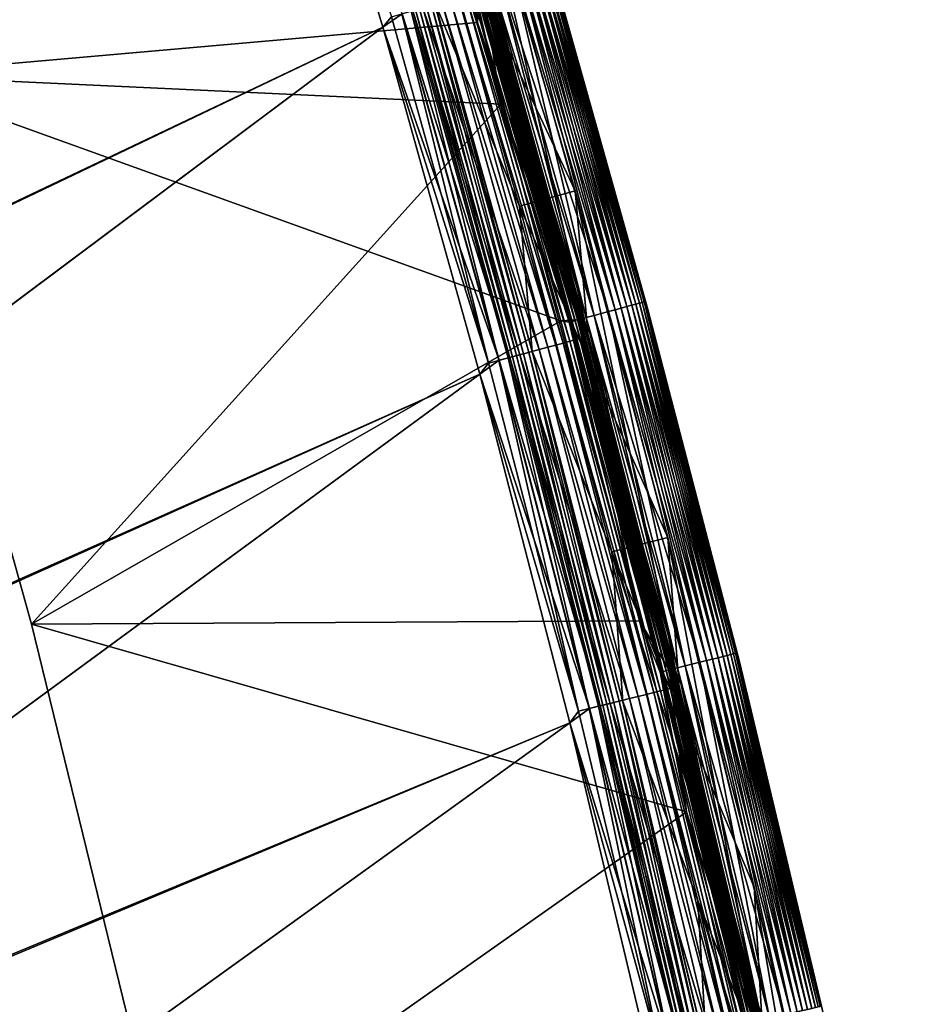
# Model space of a CAD drawing. Header units: metres. Extents: x -1 to 1402, y -1402 to 1.
# Tile 427 of 436: x 1336 to 1382, y -216 to -165. Entities that reach past the tile are written whole.
import ezdxf

# ---------------------------------------------------------------- set-up
doc = ezdxf.new("R2010")
doc.units = ezdxf.units.M

msp = doc.modelspace()

# ---------------------------------------------------------------- linework, layer by layer
at = {"layer": 'None'}
for points in [[(1328.528076, -168.120773, -83.5), (1319.733154, -139.996628, -83.5), (1354.261841, -147.848831, -83.5)], [(1328.528076, -168.120773, -80), (1354.932617, -150.02684, -80), (1319.733154, -139.996628, -80)], [(1328.528076, -168.120773, -620), (1319.733154, -139.996628, -620), (1354.261475, -147.847412, -620)], [(1328.528076, -168.120773, -616.5), (1354.932617, -150.02684, -616.5), (1319.733154, -139.996628, -616.5)], [(1360.711426, -169.609253, -620), (1328.528076, -168.120773, -620), (1354.261475, -147.847412, -620)], [(1328.528076, -168.120773, -83.5), (1354.261841, -147.848831, -83.5), (1360.711914, -169.610764, -83.5)], [(1360.711426, -169.609253, -620), (1354.261475, -147.847412, -620), (1359.654541, -162.750687, -619.913269)], [(1360.711914, -169.610764, -83.5), (1354.261841, -147.848831, -83.5), (1359.180786, -162.888702, -83.576118)], [(1328.528076, -168.120773, -80), (1359.503906, -165.388199, -80), (1354.932617, -150.02684, -80)], [(1328.528076, -168.120773, -616.5), (1359.503906, -165.388199, -616.5), (1354.932617, -150.02684, -616.5)], [(1359.654541, -162.750687, -80.086723), (1354.932617, -150.02684, -80), (1359.503906, -165.388199, -80)], [(1354.932617, -150.02684, -616.5), (1359.503906, -165.388199, -616.5), (1359.180786, -162.888702, -616.423889)], [(1367.701538, -179.954025, -82.378365), (1362.623413, -161.885666, -82.378365), (1362.405273, -161.949219, -81.999626)], [(1367.4823, -180.013351, -618.000366), (1362.405273, -161.949219, -618.000366), (1362.623413, -161.885666, -617.621643)], [(1367.884033, -179.904678, -82.777924), (1362.804932, -161.832794, -82.777924), (1362.623413, -161.885666, -82.378365)], [(1362.623413, -161.885666, -617.621643), (1362.804932, -161.832794, -617.222046), (1367.701538, -179.954025, -617.621643)], [(1367.884033, -179.904678, -82.777924), (1362.623413, -161.885666, -82.378365), (1367.701538, -179.954025, -82.378365)], [(1367.701538, -179.954025, -617.621643), (1367.4823, -180.013351, -618.000366), (1362.623413, -161.885666, -617.621643)], [(1368.027466, -179.865875, -83.194672), (1362.947632, -161.791229, -83.194672), (1362.804932, -161.832794, -82.777924)], [(1362.804932, -161.832794, -617.222046), (1362.947632, -161.791229, -616.805359), (1367.884033, -179.904678, -617.222046)], [(1368.027466, -179.865875, -83.194672), (1362.804932, -161.832794, -82.777924), (1367.884033, -179.904678, -82.777924)], [(1362.804932, -161.832794, -617.222046), (1367.884033, -179.904678, -617.222046), (1367.701538, -179.954025, -617.621643)], [(1368.130981, -179.837891, -83.623909), (1363.050537, -161.761246, -83.623909), (1362.947632, -161.791229, -83.194672)], [(1368.027466, -179.865875, -616.805359), (1362.947632, -161.791229, -616.805359), (1363.050537, -161.761246, -616.376099)], [(1368.130981, -179.837891, -83.623909), (1362.947632, -161.791229, -83.194672), (1368.027466, -179.865875, -83.194672)], [(1362.947632, -161.791229, -616.805359), (1368.027466, -179.865875, -616.805359), (1367.884033, -179.904678, -617.222046)], [(1368.193604, -179.820953, -84.060677), (1363.112793, -161.743088, -84.060677), (1363.050537, -161.761246, -83.623909)], [(1363.050537, -161.761246, -616.376099), (1363.112793, -161.743088, -615.939331), (1368.130981, -179.837891, -616.376099)], [(1368.193604, -179.820953, -84.060677), (1363.050537, -161.761246, -83.623909), (1368.130981, -179.837891, -83.623909)], [(1368.130981, -179.837891, -616.376099), (1368.027466, -179.865875, -616.805359), (1363.050537, -161.761246, -616.376099)], [(1363.238281, -162.107193, -84.5), (1363.112793, -161.743088, -84.060677), (1368.193604, -179.820953, -84.060677)], [(1363.112793, -161.743088, -615.939331), (1368.193604, -179.820953, -615.939331), (1368.130981, -179.837891, -616.376099)], [(1363.112793, -161.743088, -615.939331), (1363.238281, -162.107193, -615.5), (1368.193604, -179.820953, -615.939331)], [(1366.284424, -180.337296, -80.758751), (1361.213989, -162.296326, -80.758751), (1360.466797, -162.514038, -80.342545)], [(1365.533081, -180.540497, -619.657471), (1360.466797, -162.514038, -619.657471), (1361.213989, -162.296326, -619.241272)], [(1366.626709, -180.244736, -81.021721), (1361.554443, -162.197144, -81.021721), (1361.213989, -162.296326, -80.758751)], [(1361.213989, -162.296326, -619.241272), (1361.554443, -162.197144, -618.978271), (1366.284424, -180.337296, -619.241272)], [(1366.626709, -180.244736, -81.021721), (1361.213989, -162.296326, -80.758751), (1366.284424, -180.337296, -80.758751)], [(1365.533081, -180.540497, -619.657471), (1361.213989, -162.296326, -619.241272), (1366.284424, -180.337296, -619.241272)], [(1366.942383, -180.159348, -81.318016), (1361.868408, -162.105667, -81.318016), (1361.554443, -162.197144, -81.021721)], [(1361.554443, -162.197144, -618.978271), (1361.868408, -162.105667, -618.682007), (1366.626709, -180.244736, -618.978271)], [(1366.942383, -180.159348, -81.318016), (1361.554443, -162.197144, -81.021721), (1366.626709, -180.244736, -81.021721)], [(1361.554443, -162.197144, -618.978271), (1366.626709, -180.244736, -618.978271), (1366.284424, -180.337296, -619.241272)], [(1367.228394, -180.082001, -81.645058), (1362.152832, -162.022781, -81.645058), (1361.868408, -162.105667, -81.318016)], [(1361.868408, -162.105667, -618.682007), (1362.152832, -162.022781, -618.354919), (1366.942383, -180.159348, -618.682007)], [(1367.228394, -180.082001, -81.645058), (1361.868408, -162.105667, -81.318016), (1366.942383, -180.159348, -81.318016)], [(1361.868408, -162.105667, -618.682007), (1366.942383, -180.159348, -618.682007), (1366.626709, -180.244736, -618.978271)], [(1367.4823, -180.013351, -81.999626), (1362.405273, -161.949219, -81.999626), (1362.152832, -162.022781, -81.645058)], [(1362.152832, -162.022781, -618.354919), (1362.405273, -161.949219, -618.000366), (1367.228394, -180.082001, -618.354919)], [(1367.4823, -180.013351, -81.999626), (1362.152832, -162.022781, -81.645058), (1367.228394, -180.082001, -81.645058)], [(1362.152832, -162.022781, -618.354919), (1367.228394, -180.082001, -618.354919), (1366.942383, -180.159348, -618.682007)], [(1367.701538, -179.954025, -82.378365), (1362.405273, -161.949219, -81.999626), (1367.4823, -180.013351, -81.999626)], [(1362.405273, -161.949219, -618.000366), (1367.4823, -180.013351, -618.000366), (1367.228394, -180.082001, -618.354919)], [(1368.321167, -180.233231, -84.5), (1363.238281, -162.107193, -84.5), (1368.193604, -179.820953, -84.060677)], [(1368.321167, -180.233231, -615.5), (1363.238281, -162.107193, -615.5), (1368.321167, -180.233231, -84.5)], [(1368.321167, -180.233231, -84.5), (1363.238281, -162.107193, -615.5), (1363.238281, -162.107193, -84.5)], [(1363.238281, -162.107193, -615.5), (1368.321167, -180.233231, -615.5), (1368.193604, -179.820953, -615.939331)], [(1364.240112, -180.890167, -83.576118), (1359.180786, -162.888702, -83.576118), (1359.346924, -162.840332, -83.66861)], [(1359.346924, -162.840332, -616.33136), (1359.180786, -162.888702, -616.423889), (1364.407104, -180.845016, -616.33136)], [(1364.240112, -180.890167, -83.576118), (1360.711914, -169.610764, -83.5), (1359.180786, -162.888702, -83.576118)], [(1359.180786, -162.888702, -616.423889), (1364.240112, -180.890167, -616.423889), (1364.407104, -180.845016, -616.33136)], [(1359.180786, -162.888702, -616.423889), (1359.503906, -165.388199, -616.5), (1364.240112, -180.890167, -616.423889)], [(1359.49231, -162.797958, -83.792892), (1364.407104, -180.845016, -83.66861), (1359.346924, -162.840332, -83.66861)], [(1364.553345, -180.805466, -616.207092), (1359.49231, -162.797958, -616.207092), (1359.346924, -162.840332, -616.33136)], [(1359.346924, -162.840332, -83.66861), (1364.407104, -180.845016, -83.66861), (1364.240112, -180.890167, -83.576118)], [(1364.407104, -180.845016, -616.33136), (1364.553345, -180.805466, -616.207092), (1359.346924, -162.840332, -616.33136)], [(1359.611572, -162.763199, -83.944359), (1364.553345, -180.805466, -83.792892), (1359.49231, -162.797958, -83.792892)], [(1364.67334, -180.773026, -616.055664), (1359.611572, -162.763199, -616.055664), (1359.49231, -162.797958, -616.207092)], [(1359.49231, -162.797958, -83.792892), (1364.553345, -180.805466, -83.792892), (1364.407104, -180.845016, -83.66861)], [(1364.553345, -180.805466, -616.207092), (1364.67334, -180.773026, -616.055664), (1359.49231, -162.797958, -616.207092)], [(1364.716431, -180.761353, -80.086723), (1359.654541, -162.750687, -80.086723), (1359.503906, -165.388199, -80)], [(1359.611572, -162.763199, -83.944359), (1359.700439, -162.73732, -84.117317), (1364.67334, -180.773026, -83.944359)], [(1359.700439, -162.73732, -615.88269), (1359.611572, -162.763199, -616.055664), (1364.762573, -180.748886, -615.88269)], [(1359.611572, -162.763199, -83.944359), (1364.67334, -180.773026, -83.944359), (1364.553345, -180.805466, -83.792892)], [(1359.611572, -162.763199, -616.055664), (1364.67334, -180.773026, -616.055664), (1364.762573, -180.748886, -615.88269)], [(1365.130737, -180.649292, -80.193909), (1360.06665, -162.630615, -80.193909), (1359.654541, -162.750687, -80.086723)], [(1360.06665, -162.630615, -619.806091), (1364.716431, -180.761353, -619.913269), (1359.654541, -162.750687, -619.913269)], [(1365.130737, -180.649292, -80.193909), (1359.654541, -162.750687, -80.086723), (1364.716431, -180.761353, -80.086723)], [(1364.716431, -180.761353, -619.913269), (1360.711426, -169.609253, -620), (1359.654541, -162.750687, -619.913269)], [(1359.700439, -162.73732, -84.117317), (1359.755005, -162.72142, -84.305313), (1364.762573, -180.748886, -84.117317)], [(1364.817505, -180.734039, -615.694702), (1359.755005, -162.72142, -615.694702), (1359.700439, -162.73732, -615.88269)], [(1359.700439, -162.73732, -84.117317), (1364.762573, -180.748886, -84.117317), (1364.67334, -180.773026, -83.944359)], [(1364.762573, -180.748886, -615.88269), (1364.817505, -180.734039, -615.694702), (1359.700439, -162.73732, -615.88269)], [(1359.755005, -162.72142, -84.305313), (1359.877563, -163.0849, -84.5), (1364.817505, -180.734039, -84.305313)], [(1359.755005, -162.72142, -84.305313), (1364.817505, -180.734039, -84.305313), (1364.762573, -180.748886, -84.117317)], [(1364.817505, -180.734039, -615.694702), (1359.877563, -163.0849, -615.5), (1359.755005, -162.72142, -615.694702)], [(1365.533081, -180.540497, -80.342545), (1360.466797, -162.514038, -80.342545), (1360.06665, -162.630615, -80.193909)], [(1360.466797, -162.514038, -619.657471), (1365.130737, -180.649292, -619.806091), (1360.06665, -162.630615, -619.806091)], [(1365.533081, -180.540497, -80.342545), (1360.06665, -162.630615, -80.193909), (1365.130737, -180.649292, -80.193909)], [(1360.06665, -162.630615, -619.806091), (1365.130737, -180.649292, -619.806091), (1364.716431, -180.761353, -619.913269)], [(1366.284424, -180.337296, -80.758751), (1360.466797, -162.514038, -80.342545), (1365.533081, -180.540497, -80.342545)], [(1365.130737, -180.649292, -619.806091), (1360.466797, -162.514038, -619.657471), (1365.533081, -180.540497, -619.657471)], [(1359.877563, -163.0849, -84.5), (1364.942139, -181.145477, -84.5), (1364.817505, -180.734039, -84.305313)], [(1364.942139, -181.145477, -84.5), (1359.877563, -163.0849, -84.5), (1364.942139, -181.145477, -615.5)], [(1364.942139, -181.145477, -615.5), (1359.877563, -163.0849, -84.5), (1359.877563, -163.0849, -615.5)], [(1364.942139, -181.145477, -615.5), (1359.877563, -163.0849, -615.5), (1364.817505, -180.734039, -615.694702)], [(1363.819214, -180.82338, -80), (1359.503906, -165.388199, -80), (1328.528076, -168.120773, -80)], [(1363.819214, -180.82338, -616.5), (1359.503906, -165.388199, -616.5), (1328.528076, -168.120773, -616.5)], [(1359.503906, -165.388199, -80), (1363.819214, -180.82338, -80), (1364.716431, -180.761353, -80.086723)], [(1359.503906, -165.388199, -616.5), (1363.819214, -180.82338, -616.5), (1364.240112, -180.890167, -616.423889)], [(1336.431641, -196.508362, -83.5), (1328.528076, -168.120773, -83.5), (1360.711914, -169.610764, -83.5)], [(1336.431641, -196.508362, -80), (1363.819214, -180.82338, -80), (1328.528076, -168.120773, -80)], [(1336.431641, -196.508362, -620), (1328.528076, -168.120773, -620), (1360.711426, -169.609253, -620)], [(1336.431641, -196.508362, -616.5), (1363.819214, -180.82338, -616.5), (1328.528076, -168.120773, -616.5)], [(1328.528076, -168.120773, -83.5), (1336.431641, -196.508362, -83.5), (1328.528076, -168.120773, -80)], [(1336.431641, -196.508362, -83.5), (1336.431641, -196.508362, -80), (1328.528076, -168.120773, -80)], [(1328.528076, -168.120773, -620), (1336.431641, -196.508362, -620), (1328.528076, -168.120773, -616.5)], [(1336.431641, -196.508362, -620), (1336.431641, -196.508362, -616.5), (1328.528076, -168.120773, -616.5)], [(1367.877563, -196.32814, -620), (1336.431641, -196.508362, -620), (1360.711426, -169.609253, -620)], [(1336.431641, -196.508362, -83.5), (1360.711914, -169.610764, -83.5), (1367.877563, -196.32814, -83.5)], [(1367.877563, -196.32814, -620), (1360.711426, -169.609253, -620), (1364.716431, -180.761353, -619.913269)], [(1367.877563, -196.32814, -83.5), (1360.711914, -169.610764, -83.5), (1364.240112, -180.890167, -83.576118)], [(1371.664795, -198.306885, -81.318016), (1366.942383, -180.159348, -81.318016), (1366.626709, -180.244736, -81.021721)], [(1366.626709, -180.244736, -618.978271), (1366.942383, -180.159348, -618.682007), (1371.347412, -198.386124, -618.978271)], [(1371.952271, -198.235077, -81.645058), (1367.228394, -180.082001, -81.645058), (1366.942383, -180.159348, -81.318016)], [(1366.942383, -180.159348, -618.682007), (1367.228394, -180.082001, -618.354919), (1371.664795, -198.306885, -618.682007)], [(1371.952271, -198.235077, -81.645058), (1366.942383, -180.159348, -81.318016), (1371.664795, -198.306885, -81.318016)], [(1366.942383, -180.159348, -618.682007), (1371.664795, -198.306885, -618.682007), (1371.347412, -198.386124, -618.978271)], [(1372.207397, -198.171356, -81.999626), (1367.4823, -180.013351, -81.999626), (1367.228394, -180.082001, -81.645058)], [(1367.228394, -180.082001, -618.354919), (1367.4823, -180.013351, -618.000366), (1371.952271, -198.235077, -618.354919)], [(1372.207397, -198.171356, -81.999626), (1367.228394, -180.082001, -81.645058), (1371.952271, -198.235077, -81.645058)], [(1367.228394, -180.082001, -618.354919), (1371.952271, -198.235077, -618.354919), (1371.664795, -198.306885, -618.682007)], [(1372.427856, -198.116302, -82.378365), (1367.701538, -179.954025, -82.378365), (1367.4823, -180.013351, -81.999626)], [(1372.207397, -198.171356, -618.000366), (1367.4823, -180.013351, -618.000366), (1367.701538, -179.954025, -617.621643)], [(1372.427856, -198.116302, -82.378365), (1367.4823, -180.013351, -81.999626), (1372.207397, -198.171356, -81.999626)], [(1367.4823, -180.013351, -618.000366), (1372.207397, -198.171356, -618.000366), (1371.952271, -198.235077, -618.354919)], [(1372.611206, -198.070511, -82.777924), (1367.884033, -179.904678, -82.777924), (1367.701538, -179.954025, -82.378365)], [(1367.701538, -179.954025, -617.621643), (1367.884033, -179.904678, -617.222046), (1372.427856, -198.116302, -617.621643)], [(1372.611206, -198.070511, -82.777924), (1367.701538, -179.954025, -82.378365), (1372.427856, -198.116302, -82.378365)], [(1372.427856, -198.116302, -617.621643), (1372.207397, -198.171356, -618.000366), (1367.701538, -179.954025, -617.621643)], [(1372.755371, -198.034485, -83.194672), (1368.027466, -179.865875, -83.194672), (1367.884033, -179.904678, -82.777924)], [(1367.884033, -179.904678, -617.222046), (1368.027466, -179.865875, -616.805359), (1372.611206, -198.070511, -617.222046)], [(1372.755371, -198.034485, -83.194672), (1367.884033, -179.904678, -82.777924), (1372.611206, -198.070511, -82.777924)], [(1367.884033, -179.904678, -617.222046), (1372.611206, -198.070511, -617.222046), (1372.427856, -198.116302, -617.621643)], [(1372.859375, -198.008514, -83.623909), (1368.130981, -179.837891, -83.623909), (1368.027466, -179.865875, -83.194672)], [(1372.755371, -198.034485, -616.805359), (1368.027466, -179.865875, -616.805359), (1368.130981, -179.837891, -616.376099)], [(1372.859375, -198.008514, -83.623909), (1368.027466, -179.865875, -83.194672), (1372.755371, -198.034485, -83.194672)], [(1368.027466, -179.865875, -616.805359), (1372.755371, -198.034485, -616.805359), (1372.611206, -198.070511, -617.222046)], [(1372.922363, -197.992783, -84.060677), (1368.193604, -179.820953, -84.060677), (1368.130981, -179.837891, -83.623909)], [(1368.130981, -179.837891, -616.376099), (1368.193604, -179.820953, -615.939331), (1372.859375, -198.008514, -616.376099)], [(1372.922363, -197.992783, -84.060677), (1368.130981, -179.837891, -83.623909), (1372.859375, -198.008514, -83.623909)], [(1372.859375, -198.008514, -616.376099), (1372.755371, -198.034485, -616.805359), (1368.130981, -179.837891, -616.376099)], [(1368.321167, -180.233231, -84.5), (1368.193604, -179.820953, -84.060677), (1372.922363, -197.992783, -84.060677)], [(1368.193604, -179.820953, -615.939331), (1372.922363, -197.992783, -615.939331), (1372.859375, -198.008514, -616.376099)], [(1368.193604, -179.820953, -615.939331), (1368.321167, -180.233231, -615.5), (1372.922363, -197.992783, -615.939331)], [(1369.843994, -198.761627, -80.193909), (1365.130737, -180.649292, -80.193909), (1364.716431, -180.761353, -80.086723)], [(1365.130737, -180.649292, -619.806091), (1369.427612, -198.865631, -619.913269), (1364.716431, -180.761353, -619.913269)], [(1364.762573, -180.748886, -84.117317), (1364.817505, -180.734039, -84.305313), (1369.473877, -198.854065, -84.117317)], [(1369.529053, -198.840286, -615.694702), (1364.817505, -180.734039, -615.694702), (1364.762573, -180.748886, -615.88269)], [(1364.817505, -180.734039, -84.305313), (1364.942139, -181.145477, -84.5), (1369.529053, -198.840286, -84.305313)], [(1364.817505, -180.734039, -84.305313), (1369.529053, -198.840286, -84.305313), (1369.473877, -198.854065, -84.117317)], [(1369.529053, -198.840286, -615.694702), (1364.942139, -181.145477, -615.5), (1364.817505, -180.734039, -615.694702)], [(1370.248291, -198.660645, -80.342545), (1365.533081, -180.540497, -80.342545), (1365.130737, -180.649292, -80.193909)], [(1369.843994, -198.761627, -619.806091), (1365.130737, -180.649292, -619.806091), (1365.533081, -180.540497, -619.657471)], [(1370.248291, -198.660645, -80.342545), (1365.130737, -180.649292, -80.193909), (1369.843994, -198.761627, -80.193909)], [(1369.427612, -198.865631, -619.913269), (1365.130737, -180.649292, -619.806091), (1369.843994, -198.761627, -619.806091)], [(1371.003418, -198.472046, -80.758751), (1366.284424, -180.337296, -80.758751), (1365.533081, -180.540497, -80.342545)], [(1370.248291, -198.660645, -619.657471), (1365.533081, -180.540497, -619.657471), (1366.284424, -180.337296, -619.241272)], [(1371.003418, -198.472046, -80.758751), (1365.533081, -180.540497, -80.342545), (1370.248291, -198.660645, -80.342545)], [(1369.843994, -198.761627, -619.806091), (1365.533081, -180.540497, -619.657471), (1370.248291, -198.660645, -619.657471)], [(1371.347412, -198.386124, -81.021721), (1366.626709, -180.244736, -81.021721), (1366.284424, -180.337296, -80.758751)], [(1366.284424, -180.337296, -619.241272), (1366.626709, -180.244736, -618.978271), (1371.003418, -198.472046, -619.241272)], [(1371.347412, -198.386124, -81.021721), (1366.284424, -180.337296, -80.758751), (1371.003418, -198.472046, -80.758751)], [(1370.248291, -198.660645, -619.657471), (1366.284424, -180.337296, -619.241272), (1371.003418, -198.472046, -619.241272)], [(1371.664795, -198.306885, -81.318016), (1366.626709, -180.244736, -81.021721), (1371.347412, -198.386124, -81.021721)], [(1366.626709, -180.244736, -618.978271), (1371.347412, -198.386124, -618.978271), (1371.003418, -198.472046, -619.241272)], [(1373.051025, -198.454605, -84.5), (1368.321167, -180.233231, -84.5), (1372.922363, -197.992783, -84.060677)], [(1373.051025, -198.454605, -615.5), (1368.321167, -180.233231, -615.5), (1373.051025, -198.454605, -84.5)], [(1373.051025, -198.454605, -84.5), (1368.321167, -180.233231, -615.5), (1368.321167, -180.233231, -84.5)], [(1368.321167, -180.233231, -615.5), (1373.051025, -198.454605, -615.5), (1372.922363, -197.992783, -615.939331)], [(1336.431641, -196.508362, -80), (1367.877563, -196.32814, -80), (1363.819214, -180.82338, -80)], [(1336.431641, -196.508362, -616.5), (1367.877563, -196.32814, -616.5), (1363.819214, -180.82338, -616.5)], [(1364.716431, -180.761353, -80.086723), (1363.819214, -180.82338, -80), (1367.877563, -196.32814, -80)], [(1364.240112, -180.890167, -616.423889), (1363.819214, -180.82338, -616.5), (1367.877563, -196.32814, -616.5)], [(1364.407104, -180.845016, -83.66861), (1368.948853, -198.985199, -83.576118), (1364.240112, -180.890167, -83.576118)], [(1364.407104, -180.845016, -616.33136), (1364.240112, -180.890167, -616.423889), (1369.116699, -198.943283, -616.33136)], [(1368.948853, -198.985199, -83.576118), (1367.877563, -196.32814, -83.5), (1364.240112, -180.890167, -83.576118)], [(1364.240112, -180.890167, -616.423889), (1368.948853, -198.985199, -616.423889), (1369.116699, -198.943283, -616.33136)], [(1364.240112, -180.890167, -616.423889), (1367.877563, -196.32814, -616.5), (1368.948853, -198.985199, -616.423889)], [(1364.553345, -180.805466, -83.792892), (1369.116699, -198.943283, -83.66861), (1364.407104, -180.845016, -83.66861)], [(1369.263672, -198.906586, -616.207092), (1364.553345, -180.805466, -616.207092), (1364.407104, -180.845016, -616.33136)], [(1364.407104, -180.845016, -83.66861), (1369.116699, -198.943283, -83.66861), (1368.948853, -198.985199, -83.576118)], [(1369.116699, -198.943283, -616.33136), (1369.263672, -198.906586, -616.207092), (1364.407104, -180.845016, -616.33136)], [(1364.67334, -180.773026, -83.944359), (1369.263672, -198.906586, -83.792892), (1364.553345, -180.805466, -83.792892)], [(1369.384155, -198.876465, -616.055664), (1364.67334, -180.773026, -616.055664), (1364.553345, -180.805466, -616.207092)], [(1364.553345, -180.805466, -83.792892), (1369.263672, -198.906586, -83.792892), (1369.116699, -198.943283, -83.66861)], [(1369.263672, -198.906586, -616.207092), (1369.384155, -198.876465, -616.055664), (1364.553345, -180.805466, -616.207092)], [(1364.67334, -180.773026, -83.944359), (1364.762573, -180.748886, -84.117317), (1369.384155, -198.876465, -83.944359)], [(1364.762573, -180.748886, -615.88269), (1364.67334, -180.773026, -616.055664), (1369.473877, -198.854065, -615.88269)], [(1364.67334, -180.773026, -83.944359), (1369.384155, -198.876465, -83.944359), (1369.263672, -198.906586, -83.792892)], [(1364.67334, -180.773026, -616.055664), (1369.384155, -198.876465, -616.055664), (1369.473877, -198.854065, -615.88269)], [(1369.843994, -198.761627, -80.193909), (1364.716431, -180.761353, -80.086723), (1369.427612, -198.865631, -80.086723)], [(1369.427612, -198.865631, -80.086723), (1364.716431, -180.761353, -80.086723), (1367.877563, -196.32814, -80)], [(1369.427612, -198.865631, -619.913269), (1367.877563, -196.32814, -620), (1364.716431, -180.761353, -619.913269)], [(1364.762573, -180.748886, -84.117317), (1369.473877, -198.854065, -84.117317), (1369.384155, -198.876465, -83.944359)], [(1369.473877, -198.854065, -615.88269), (1369.529053, -198.840286, -615.694702), (1364.762573, -180.748886, -615.88269)], [(1364.942139, -181.145477, -84.5), (1369.654907, -199.301041, -84.5), (1369.529053, -198.840286, -84.305313)], [(1369.654907, -199.301041, -84.5), (1364.942139, -181.145477, -84.5), (1369.654907, -199.301041, -615.5)], [(1369.654907, -199.301041, -615.5), (1364.942139, -181.145477, -84.5), (1364.942139, -181.145477, -615.5)], [(1369.654907, -199.301041, -615.5), (1364.942139, -181.145477, -615.5), (1369.529053, -198.840286, -615.694702)], [(1370.319824, -206.204422, -83.5), (1336.431641, -196.508362, -83.5), (1367.877563, -196.32814, -83.5)], [(1370.319824, -206.204422, -80), (1367.877563, -196.32814, -80), (1336.431641, -196.508362, -80)], [(1336.431641, -196.508362, -620), (1367.877563, -196.32814, -620), (1370.319824, -206.204422, -620)], [(1370.319824, -206.204422, -616.5), (1367.877563, -196.32814, -616.5), (1336.431641, -196.508362, -616.5)], [(1343.435669, -225.131134, -83.5), (1336.431641, -196.508362, -83.5), (1370.319824, -206.204422, -83.5)], [(1343.435669, -225.131134, -80), (1370.319824, -206.204422, -80), (1336.431641, -196.508362, -80)], [(1343.435669, -225.131134, -620), (1336.431641, -196.508362, -620), (1370.319824, -206.204422, -620)], [(1343.435669, -225.131134, -616.5), (1370.319824, -206.204422, -616.5), (1336.431641, -196.508362, -616.5)], [(1336.431641, -196.508362, -83.5), (1343.435669, -225.131134, -83.5), (1336.431641, -196.508362, -80)], [(1343.435669, -225.131134, -83.5), (1343.435669, -225.131134, -80), (1336.431641, -196.508362, -80)], [(1336.431641, -196.508362, -620), (1343.435669, -225.131134, -620), (1336.431641, -196.508362, -616.5)], [(1343.435669, -225.131134, -620), (1343.435669, -225.131134, -616.5), (1336.431641, -196.508362, -616.5)], [(1369.427612, -198.865631, -80.086723), (1367.877563, -196.32814, -80), (1370.319824, -206.204422, -80)], [(1370.319824, -206.204422, -83.5), (1367.877563, -196.32814, -83.5), (1368.948853, -198.985199, -83.576118)], [(1367.877563, -196.32814, -616.5), (1370.319824, -206.204422, -616.5), (1368.948853, -198.985199, -616.423889)], [(1370.319824, -206.204422, -620), (1367.877563, -196.32814, -620), (1369.427612, -198.865631, -619.913269)], [(1377.129517, -216.291794, -83.194672), (1372.755371, -198.034485, -83.194672), (1372.611206, -198.070511, -82.777924)], [(1372.611206, -198.070511, -617.222046), (1372.755371, -198.034485, -616.805359), (1376.984619, -216.325012, -617.222046)], [(1377.234009, -216.267838, -83.623909), (1372.859375, -198.008514, -83.623909), (1372.755371, -198.034485, -83.194672)], [(1377.129517, -216.291794, -616.805359), (1372.755371, -198.034485, -616.805359), (1372.859375, -198.008514, -616.376099)], [(1377.234009, -216.267838, -83.623909), (1372.755371, -198.034485, -83.194672), (1377.129517, -216.291794, -83.194672)], [(1372.755371, -198.034485, -616.805359), (1377.129517, -216.291794, -616.805359), (1376.984619, -216.325012, -617.222046)], [(1377.297241, -216.253342, -84.060677), (1372.922363, -197.992783, -84.060677), (1372.859375, -198.008514, -83.623909)], [(1372.859375, -198.008514, -616.376099), (1372.922363, -197.992783, -615.939331), (1377.234009, -216.267838, -616.376099)], [(1377.297241, -216.253342, -84.060677), (1372.859375, -198.008514, -83.623909), (1377.234009, -216.267838, -83.623909)], [(1377.234009, -216.267838, -616.376099), (1377.129517, -216.291794, -616.805359), (1372.859375, -198.008514, -616.376099)], [(1373.051025, -198.454605, -84.5), (1372.922363, -197.992783, -84.060677), (1377.297241, -216.253342, -84.060677)], [(1372.922363, -197.992783, -615.939331), (1377.297241, -216.253342, -615.939331), (1377.234009, -216.267838, -616.376099)], [(1372.922363, -197.992783, -615.939331), (1373.051025, -198.454605, -615.5), (1377.297241, -216.253342, -615.939331)], [(1375.369507, -216.695328, -80.758751), (1371.003418, -198.472046, -80.758751), (1370.248291, -198.660645, -80.342545)], [(1374.61084, -216.869247, -619.657471), (1370.248291, -198.660645, -619.657471), (1371.003418, -198.472046, -619.241272)], [(1375.715088, -216.616089, -81.021721), (1371.347412, -198.386124, -81.021721), (1371.003418, -198.472046, -80.758751)], [(1371.003418, -198.472046, -619.241272), (1371.347412, -198.386124, -618.978271), (1375.369507, -216.695328, -619.241272)], [(1375.715088, -216.616089, -81.021721), (1371.003418, -198.472046, -80.758751), (1375.369507, -216.695328, -80.758751)], [(1374.61084, -216.869247, -619.657471), (1371.003418, -198.472046, -619.241272), (1375.369507, -216.695328, -619.241272)], [(1376.033813, -216.542999, -81.318016), (1371.664795, -198.306885, -81.318016), (1371.347412, -198.386124, -81.021721)], [(1371.347412, -198.386124, -618.978271), (1371.664795, -198.306885, -618.682007), (1375.715088, -216.616089, -618.978271)], [(1376.033813, -216.542999, -81.318016), (1371.347412, -198.386124, -81.021721), (1375.715088, -216.616089, -81.021721)], [(1371.347412, -198.386124, -618.978271), (1375.715088, -216.616089, -618.978271), (1375.369507, -216.695328, -619.241272)], [(1376.322632, -216.476791, -81.645058), (1371.952271, -198.235077, -81.645058), (1371.664795, -198.306885, -81.318016)], [(1371.664795, -198.306885, -618.682007), (1371.952271, -198.235077, -618.354919), (1376.033813, -216.542999, -618.682007)], [(1376.322632, -216.476791, -81.645058), (1371.664795, -198.306885, -81.318016), (1376.033813, -216.542999, -81.318016)], [(1371.664795, -198.306885, -618.682007), (1376.033813, -216.542999, -618.682007), (1375.715088, -216.616089, -618.978271)], [(1376.578979, -216.418015, -81.999626), (1372.207397, -198.171356, -81.999626), (1371.952271, -198.235077, -81.645058)], [(1371.952271, -198.235077, -618.354919), (1372.207397, -198.171356, -618.000366), (1376.322632, -216.476791, -618.354919)], [(1376.578979, -216.418015, -81.999626), (1371.952271, -198.235077, -81.645058), (1376.322632, -216.476791, -81.645058)], [(1371.952271, -198.235077, -618.354919), (1376.322632, -216.476791, -618.354919), (1376.033813, -216.542999, -618.682007)], [(1376.800415, -216.367249, -82.378365), (1372.427856, -198.116302, -82.378365), (1372.207397, -198.171356, -81.999626)], [(1376.578979, -216.418015, -618.000366), (1372.207397, -198.171356, -618.000366), (1372.427856, -198.116302, -617.621643)], [(1376.800415, -216.367249, -82.378365), (1372.207397, -198.171356, -81.999626), (1376.578979, -216.418015, -81.999626)], [(1372.207397, -198.171356, -618.000366), (1376.578979, -216.418015, -618.000366), (1376.322632, -216.476791, -618.354919)], [(1376.984619, -216.325012, -82.777924), (1372.611206, -198.070511, -82.777924), (1372.427856, -198.116302, -82.378365)], [(1372.427856, -198.116302, -617.621643), (1372.611206, -198.070511, -617.222046), (1376.800415, -216.367249, -617.621643)], [(1376.984619, -216.325012, -82.777924), (1372.427856, -198.116302, -82.378365), (1376.800415, -216.367249, -82.378365)], [(1376.800415, -216.367249, -617.621643), (1376.578979, -216.418015, -618.000366), (1372.427856, -198.116302, -617.621643)], [(1377.129517, -216.291794, -83.194672), (1372.611206, -198.070511, -82.777924), (1376.984619, -216.325012, -82.777924)], [(1372.611206, -198.070511, -617.222046), (1376.984619, -216.325012, -617.222046), (1376.800415, -216.367249, -617.621643)], [(1377.426025, -216.76442, -84.5), (1373.051025, -198.454605, -84.5), (1377.297241, -216.253342, -84.060677)], [(1377.426025, -216.76442, -615.5), (1373.051025, -198.454605, -615.5), (1377.426025, -216.76442, -84.5)], [(1377.426025, -216.76442, -84.5), (1373.051025, -198.454605, -615.5), (1373.051025, -198.454605, -84.5)], [(1373.051025, -198.454605, -615.5), (1377.426025, -216.76442, -615.5), (1377.297241, -216.253342, -615.939331)], [(1369.116699, -198.943283, -83.66861), (1373.305298, -217.168579, -83.576118), (1368.948853, -198.985199, -83.576118)], [(1369.116699, -198.943283, -616.33136), (1368.948853, -198.985199, -616.423889), (1373.473877, -217.129913, -616.33136)], [(1373.305298, -217.168579, -83.576118), (1370.319824, -206.204422, -83.5), (1368.948853, -198.985199, -83.576118)], [(1368.948853, -198.985199, -616.423889), (1373.305298, -217.168579, -616.423889), (1373.473877, -217.129913, -616.33136)], [(1368.948853, -198.985199, -616.423889), (1370.319824, -206.204422, -616.5), (1373.305298, -217.168579, -616.423889)], [(1369.263672, -198.906586, -83.792892), (1373.473877, -217.129913, -83.66861), (1369.116699, -198.943283, -83.66861)], [(1373.62146, -217.096069, -616.207092), (1369.263672, -198.906586, -616.207092), (1369.116699, -198.943283, -616.33136)], [(1369.116699, -198.943283, -83.66861), (1373.473877, -217.129913, -83.66861), (1373.305298, -217.168579, -83.576118)], [(1373.473877, -217.129913, -616.33136), (1373.62146, -217.096069, -616.207092), (1369.116699, -198.943283, -616.33136)], [(1369.384155, -198.876465, -83.944359), (1373.62146, -217.096069, -83.792892), (1369.263672, -198.906586, -83.792892)], [(1373.742676, -217.068298, -616.055664), (1369.384155, -198.876465, -616.055664), (1369.263672, -198.906586, -616.207092)], [(1369.263672, -198.906586, -83.792892), (1373.62146, -217.096069, -83.792892), (1373.473877, -217.129913, -83.66861)], [(1373.62146, -217.096069, -616.207092), (1373.742676, -217.068298, -616.055664), (1369.263672, -198.906586, -616.207092)], [(1369.384155, -198.876465, -83.944359), (1369.473877, -198.854065, -84.117317), (1373.742676, -217.068298, -83.944359)], [(1369.473877, -198.854065, -615.88269), (1369.384155, -198.876465, -616.055664), (1373.832764, -217.047623, -615.88269)], [(1369.384155, -198.876465, -83.944359), (1373.742676, -217.068298, -83.944359), (1373.62146, -217.096069, -83.792892)], [(1369.384155, -198.876465, -616.055664), (1373.742676, -217.068298, -616.055664), (1373.832764, -217.047623, -615.88269)], [(1374.20459, -216.962387, -80.193909), (1369.843994, -198.761627, -80.193909), (1369.427612, -198.865631, -80.086723)], [(1373.786255, -217.058304, -619.913269), (1369.427612, -198.865631, -619.913269), (1369.843994, -198.761627, -619.806091)], [(1374.20459, -216.962387, -80.193909), (1369.427612, -198.865631, -80.086723), (1373.786255, -217.058304, -80.086723)], [(1373.786255, -217.058304, -80.086723), (1369.427612, -198.865631, -80.086723), (1370.319824, -206.204422, -80)], [(1373.786255, -217.058304, -619.913269), (1370.319824, -206.204422, -620), (1369.427612, -198.865631, -619.913269)], [(1369.473877, -198.854065, -84.117317), (1369.529053, -198.840286, -84.305313), (1373.832764, -217.047623, -84.117317)], [(1373.888184, -217.034927, -615.694702), (1369.529053, -198.840286, -615.694702), (1369.473877, -198.854065, -615.88269)], [(1369.473877, -198.854065, -84.117317), (1373.832764, -217.047623, -84.117317), (1373.742676, -217.068298, -83.944359)], [(1373.832764, -217.047623, -615.88269), (1373.888184, -217.034927, -615.694702), (1369.473877, -198.854065, -615.88269)], [(1369.529053, -198.840286, -84.305313), (1369.654907, -199.301041, -84.5), (1373.888184, -217.034927, -84.305313)], [(1369.529053, -198.840286, -84.305313), (1373.888184, -217.034927, -84.305313), (1373.832764, -217.047623, -84.117317)], [(1373.888184, -217.034927, -615.694702), (1369.654907, -199.301041, -615.5), (1369.529053, -198.840286, -615.694702)], [(1374.61084, -216.869247, -80.342545), (1370.248291, -198.660645, -80.342545), (1369.843994, -198.761627, -80.193909)], [(1374.20459, -216.962387, -619.806091), (1369.843994, -198.761627, -619.806091), (1370.248291, -198.660645, -619.657471)], [(1374.61084, -216.869247, -80.342545), (1369.843994, -198.761627, -80.193909), (1374.20459, -216.962387, -80.193909)], [(1373.786255, -217.058304, -619.913269), (1369.843994, -198.761627, -619.806091), (1374.20459, -216.962387, -619.806091)], [(1375.369507, -216.695328, -80.758751), (1370.248291, -198.660645, -80.342545), (1374.61084, -216.869247, -80.342545)], [(1374.20459, -216.962387, -619.806091), (1370.248291, -198.660645, -619.657471), (1374.61084, -216.869247, -619.657471)], [(1369.654907, -199.301041, -84.5), (1374.01416, -217.544708, -84.5), (1373.888184, -217.034927, -84.305313)], [(1374.01416, -217.544708, -84.5), (1369.654907, -199.301041, -84.5), (1374.01416, -217.544708, -615.5)], [(1374.01416, -217.544708, -615.5), (1369.654907, -199.301041, -84.5), (1369.654907, -199.301041, -615.5)], [(1374.01416, -217.544708, -615.5), (1369.654907, -199.301041, -615.5), (1373.888184, -217.034927, -615.694702)], [(1372.962402, -217.431839, -83.5), (1343.435669, -225.131134, -83.5), (1370.319824, -206.204422, -83.5)], [(1343.435669, -225.131134, -80), (1372.962402, -217.431839, -80), (1370.319824, -206.204422, -80)], [(1343.435669, -225.131134, -620), (1370.319824, -206.204422, -620), (1372.962402, -217.431839, -620)], [(1343.435669, -225.131134, -616.5), (1372.962402, -217.431839, -616.5), (1370.319824, -206.204422, -616.5)], [(1373.786255, -217.058304, -80.086723), (1370.319824, -206.204422, -80), (1372.962402, -217.431839, -80)], [(1373.305298, -217.168579, -83.576118), (1372.962402, -217.431839, -83.5), (1370.319824, -206.204422, -83.5)], [(1370.319824, -206.204422, -616.5), (1372.962402, -217.431839, -616.5), (1373.305298, -217.168579, -616.423889)], [(1372.962402, -217.431839, -620), (1370.319824, -206.204422, -620), (1373.786255, -217.058304, -619.913269)]]:
    msp.add_3dface(points, dxfattribs=at)
at = {"layer": 'None0'}
for points in [[(1256.592285, -176.447891), (1337.505005, -112.436867), (1331.117065, -94.938782)], [(1331.117065, -94.938705, -3), (1337.505005, -112.436768, -3), (1257.166016, -175.927948, -3)], [(1343.552124, -130.055634), (1337.505005, -112.436867), (1256.592285, -176.447891)], [(1337.505005, -112.436768, -3), (1343.552002, -130.055511, -3), (1257.166016, -175.927948, -3)], [(1267.259277, -189.278366), (1343.552124, -130.055634), (1256.592285, -176.447891)], [(1257.166016, -175.927948, -3), (1343.552002, -130.055511, -3), (1267.845703, -188.772476, -3)], [(1349.256104, -147.788437), (1343.552124, -130.055634), (1267.259277, -189.278366)], [(1343.552002, -130.055511, -3), (1349.256104, -147.7883, -3), (1267.845703, -188.772476, -3)], [(1277.450562, -202.489853), (1349.256104, -147.788437), (1267.259277, -189.278366)], [(1267.845703, -188.772476, -3), (1349.256104, -147.7883, -3), (1278.049561, -201.998276, -3)], [(1354.61499, -165.628601), (1349.256104, -147.788437), (1277.450562, -202.489853)], [(1349.256104, -147.7883, -3), (1354.614868, -165.628448, -3), (1278.049561, -201.998276, -3)], [(1354.614868, -165.628448, -3), (1349.256104, -147.7883, -3), (1355.061279, -165.103302, -3.055977)], [(1355.616089, -164.942261, -0.112516), (1349.256104, -147.788437), (1354.61499, -165.628601)], [(1356.580933, -157.201279, -80.052361), (1359.4552, -156.343765, -80), (1364.565674, -174.090317, -80)], [(1360.171753, -163.523376, -5.865956), (1365.224487, -181.601318, -5.865956), (1359.4552, -156.343765, -80)], [(1359.4552, -156.343765, -80), (1365.224487, -181.601318, -5.865956), (1364.565674, -174.090317, -80)], [(1356.580933, -157.201279, -80.052361), (1361.675415, -174.892792, -80.052361), (1357.29126, -164.359741, -5.918313)], [(1361.675415, -174.892792, -80.052361), (1356.580933, -157.201279, -80.052361), (1364.565674, -174.090317, -80)], [(1364.279175, -181.874756, -2.598965), (1359.243774, -163.889282, -2.598965), (1358.907837, -163.986801, -2.137379)], [(1364.572388, -181.795746, -3.09242), (1359.535522, -163.804611, -3.09242), (1359.243774, -163.889282, -2.598965)], [(1364.572388, -181.795746, -3.09242), (1359.243774, -163.889282, -2.598965), (1364.279175, -181.874756, -2.598965)], [(1364.818237, -181.729553, -3.61347), (1359.780029, -163.733673, -3.61347), (1359.535522, -163.804611, -3.09242)], [(1364.818237, -181.729553, -3.61347), (1359.535522, -163.804611, -3.09242), (1364.572388, -181.795746, -3.09242)], [(1365.013672, -181.67688, -4.157492), (1359.974365, -163.677231, -4.157492), (1359.780029, -163.733673, -3.61347)], [(1365.013672, -181.67688, -4.157492), (1359.780029, -163.733673, -3.61347), (1364.818237, -181.729553, -3.61347)], [(1365.157471, -181.638153, -4.718482), (1360.117432, -163.635727, -4.718482), (1359.974365, -163.677231, -4.157492)], [(1365.157471, -181.638153, -4.718482), (1359.974365, -163.677231, -4.157492), (1365.013672, -181.67688, -4.157492)], [(1365.248413, -181.613647, -5.290087), (1360.207886, -163.609467, -5.290087), (1360.117432, -163.635727, -4.718482)], [(1365.248413, -181.613647, -5.290087), (1360.117432, -163.635727, -4.718482), (1365.157471, -181.638153, -4.718482)], [(1365.224487, -181.601318, -5.865956), (1360.171753, -163.523376, -5.865956), (1360.207886, -163.609467, -5.290087)], [(1365.224487, -181.601318, -5.865956), (1360.207886, -163.609467, -5.290087), (1365.248413, -181.613647, -5.290087)], [(1362.693359, -182.301956, -0.985015), (1357.666504, -164.347107, -0.985015), (1356.683105, -164.632568, -0.444534)], [(1357.300781, -164.453293, -5.347445), (1357.29126, -164.359741, -5.918313), (1362.325439, -182.401047, -5.347445)], [(1357.29126, -164.359741, -5.918313), (1362.328369, -182.381546, -5.918313), (1362.325439, -182.401047, -5.347445)], [(1357.29126, -164.359741, -5.918313), (1361.675415, -174.892792, -80.052361), (1362.328369, -182.381546, -5.918313)], [(1363.144775, -182.180328, -1.326719), (1358.115601, -164.216751, -1.326719), (1357.666504, -164.347107, -0.985015)], [(1363.144775, -182.180328, -1.326719), (1357.666504, -164.347107, -0.985015), (1362.693359, -182.301956, -0.985015)], [(1363.562134, -182.067902, -1.711938), (1358.530762, -164.096268, -1.711938), (1358.115601, -164.216751, -1.326719)], [(1363.562134, -182.067902, -1.711938), (1358.115601, -164.216751, -1.326719), (1363.144775, -182.180328, -1.326719)], [(1363.941406, -181.965744, -2.137379), (1358.907837, -163.986801, -2.137379), (1358.530762, -164.096268, -1.711938)], [(1363.941406, -181.965744, -2.137379), (1358.530762, -164.096268, -1.711938), (1363.562134, -182.067902, -1.711938)], [(1364.279175, -181.874756, -2.598965), (1358.907837, -163.986801, -2.137379), (1363.941406, -181.965744, -2.137379)], [(1360.631714, -182.857315, -0.112516), (1355.616089, -164.942261, -0.112516), (1354.61499, -165.628601)], [(1360.073853, -183.007568, -3.055977), (1355.061279, -165.103302, -3.055977), (1355.592163, -164.949219, -3.221156)], [(1360.607544, -182.8638, -3.221156), (1355.592163, -164.949219, -3.221156), (1356.081421, -164.807205, -3.490045)], [(1360.607544, -182.8638, -3.221156), (1360.073853, -183.007568, -3.055977), (1355.592163, -164.949219, -3.221156)], [(1361.175781, -182.710739, -0.251606), (1356.157227, -164.785187, -0.251606), (1355.616089, -164.942261, -0.112516)], [(1361.175781, -182.710739, -0.251606), (1355.616089, -164.942261, -0.112516), (1360.631714, -182.857315, -0.112516)], [(1361.099609, -182.731277, -3.490045), (1356.081421, -164.807205, -3.490045), (1356.30481, -164.742355, -3.660043)], [(1361.099609, -182.731277, -3.490045), (1360.607544, -182.8638, -3.221156), (1356.081421, -164.807205, -3.490045)], [(1361.704468, -182.568329, -0.444534), (1356.683105, -164.632568, -0.444534), (1356.157227, -164.785187, -0.251606)], [(1361.704468, -182.568329, -0.444534), (1356.157227, -164.785187, -0.251606), (1361.175781, -182.710739, -0.251606)], [(1356.30481, -164.742355, -3.660043), (1356.511353, -164.682419, -3.851689), (1361.324219, -182.670776, -3.660043)], [(1361.324219, -182.670776, -3.660043), (1361.099609, -182.731277, -3.490045), (1356.30481, -164.742355, -3.660043)], [(1356.511353, -164.682419, -3.851689), (1356.866089, -164.579437, -4.292985), (1361.53186, -182.614838, -3.851689)], [(1356.511353, -164.682419, -3.851689), (1361.53186, -182.614838, -3.851689), (1361.324219, -182.670776, -3.660043)], [(1362.693359, -182.301956, -0.985015), (1356.683105, -164.632568, -0.444534), (1361.704468, -182.568329, -0.444534)], [(1356.866089, -164.579437, -4.292985), (1357.132813, -164.502014, -4.797701), (1361.88855, -182.518753, -4.292985)], [(1356.866089, -164.579437, -4.292985), (1361.88855, -182.518753, -4.292985), (1361.53186, -182.614838, -3.851689)], [(1357.132813, -164.502014, -4.797701), (1357.300781, -164.453293, -5.347445), (1362.156738, -182.446503, -4.797701)], [(1357.132813, -164.502014, -4.797701), (1362.156738, -182.446503, -4.797701), (1361.88855, -182.518753, -4.292985)], [(1357.300781, -164.453293, -5.347445), (1362.325439, -182.401047, -5.347445), (1362.156738, -182.446503, -4.797701)], [(1360.073853, -183.007568, -3.055977), (1354.614868, -165.628448, -3), (1355.061279, -165.103302, -3.055977)], [(1287.155518, -216.062653), (1354.61499, -165.628601), (1277.450562, -202.489853)], [(1278.049561, -201.998276, -3), (1354.614868, -165.628448, -3), (1287.766846, -215.585648, -3)], [(1359.626465, -183.569412), (1354.61499, -165.628601), (1287.155518, -216.062653)], [(1354.614868, -165.628448, -3), (1359.626465, -183.569244, -3), (1287.766846, -215.585648, -3)], [(1359.626465, -183.569244, -3), (1354.614868, -165.628448, -3), (1360.073853, -183.007568, -3.055977)], [(1360.631714, -182.857315, -0.112516), (1354.61499, -165.628601), (1359.626465, -183.569412)], [(1361.675415, -174.892792, -80.052361), (1364.565674, -174.090317, -80), (1369.3573, -192.013306, -80)], [(1365.224487, -181.601318, -5.865956), (1369.930664, -199.784836, -5.865956), (1364.565674, -174.090317, -80)], [(1364.565674, -174.090317, -80), (1369.930664, -199.784836, -5.865956), (1369.3573, -192.013306, -80)], [(1361.675415, -174.892792, -80.052361), (1366.452271, -192.760193, -80.052361), (1362.328369, -182.381546, -5.918313)], [(1366.452271, -192.760193, -80.052361), (1361.675415, -174.892792, -80.052361), (1369.3573, -192.013306, -80)], [(1369.506348, -199.818512, -3.61347), (1364.818237, -181.729553, -3.61347), (1364.572388, -181.795746, -3.09242)], [(1369.702759, -199.769638, -4.157492), (1365.013672, -181.67688, -4.157492), (1364.818237, -181.729553, -3.61347)], [(1369.702759, -199.769638, -4.157492), (1364.818237, -181.729553, -3.61347), (1369.506348, -199.818512, -3.61347)], [(1369.84729, -199.733704, -4.718482), (1365.157471, -181.638153, -4.718482), (1365.013672, -181.67688, -4.157492)], [(1369.84729, -199.733704, -4.718482), (1365.013672, -181.67688, -4.157492), (1369.702759, -199.769638, -4.157492)], [(1369.938721, -199.710968, -5.290087), (1365.248413, -181.613647, -5.290087), (1365.157471, -181.638153, -4.718482)], [(1369.938721, -199.710968, -5.290087), (1365.157471, -181.638153, -4.718482), (1369.84729, -199.733704, -4.718482)], [(1369.930664, -199.784836, -5.865956), (1365.224487, -181.601318, -5.865956), (1365.248413, -181.613647, -5.290087)], [(1369.930664, -199.784836, -5.865956), (1365.248413, -181.613647, -5.290087), (1369.938721, -199.710968, -5.290087)], [(1367.824463, -200.236801, -1.326719), (1363.144775, -182.180328, -1.326719), (1362.693359, -182.301956, -0.985015)], [(1368.243896, -200.132477, -1.711938), (1363.562134, -182.067902, -1.711938), (1363.144775, -182.180328, -1.326719)], [(1368.243896, -200.132477, -1.711938), (1363.144775, -182.180328, -1.326719), (1367.824463, -200.236801, -1.326719)], [(1368.625, -200.037689, -2.137379), (1363.941406, -181.965744, -2.137379), (1363.562134, -182.067902, -1.711938)], [(1368.625, -200.037689, -2.137379), (1363.562134, -182.067902, -1.711938), (1368.243896, -200.132477, -1.711938)], [(1368.964478, -199.953262, -2.598965), (1364.279175, -181.874756, -2.598965), (1363.941406, -181.965744, -2.137379)], [(1368.964478, -199.953262, -2.598965), (1363.941406, -181.965744, -2.137379), (1368.625, -200.037689, -2.137379)], [(1369.259277, -199.879944, -3.09242), (1364.572388, -181.795746, -3.09242), (1364.279175, -181.874756, -2.598965)], [(1369.259277, -199.879944, -3.09242), (1364.279175, -181.874756, -2.598965), (1368.964478, -199.953262, -2.598965)], [(1369.506348, -199.818512, -3.61347), (1364.572388, -181.795746, -3.09242), (1369.259277, -199.879944, -3.09242)], [(1365.274536, -200.871048, -3.221156), (1360.607544, -182.8638, -3.221156), (1361.099609, -182.731277, -3.490045)], [(1365.845581, -200.729004, -0.251606), (1361.175781, -182.710739, -0.251606), (1360.631714, -182.857315, -0.112516)], [(1365.768921, -200.748062, -3.490045), (1361.099609, -182.731277, -3.490045), (1361.324219, -182.670776, -3.660043)], [(1365.768921, -200.748062, -3.490045), (1365.274536, -200.871048, -3.221156), (1361.099609, -182.731277, -3.490045)], [(1366.376831, -200.596863, -0.444534), (1361.704468, -182.568329, -0.444534), (1361.175781, -182.710739, -0.251606)], [(1366.376831, -200.596863, -0.444534), (1361.175781, -182.710739, -0.251606), (1365.845581, -200.729004, -0.251606)], [(1361.324219, -182.670776, -3.660043), (1361.53186, -182.614838, -3.851689), (1365.994751, -200.69191, -3.660043)], [(1365.994751, -200.69191, -3.660043), (1365.768921, -200.748062, -3.490045), (1361.324219, -182.670776, -3.660043)], [(1361.53186, -182.614838, -3.851689), (1361.88855, -182.518753, -4.292985), (1366.203369, -200.640015, -3.851689)], [(1361.53186, -182.614838, -3.851689), (1366.203369, -200.640015, -3.851689), (1365.994751, -200.69191, -3.660043)], [(1367.370728, -200.34967, -0.985015), (1362.693359, -182.301956, -0.985015), (1361.704468, -182.568329, -0.444534)], [(1367.370728, -200.34967, -0.985015), (1361.704468, -182.568329, -0.444534), (1366.376831, -200.596863, -0.444534)], [(1361.88855, -182.518753, -4.292985), (1362.156738, -182.446503, -4.797701), (1366.56189, -200.550842, -4.292985)], [(1361.88855, -182.518753, -4.292985), (1366.56189, -200.550842, -4.292985), (1366.203369, -200.640015, -3.851689)], [(1362.156738, -182.446503, -4.797701), (1362.325439, -182.401047, -5.347445), (1366.831421, -200.48381, -4.797701)], [(1362.156738, -182.446503, -4.797701), (1366.831421, -200.48381, -4.797701), (1366.56189, -200.550842, -4.292985)], [(1362.325439, -182.401047, -5.347445), (1362.328369, -182.381546, -5.918313), (1367.000977, -200.44162, -5.347445)], [(1362.325439, -182.401047, -5.347445), (1367.000977, -200.44162, -5.347445), (1366.831421, -200.48381, -4.797701)], [(1362.328369, -182.381546, -5.918313), (1367.019897, -200.508575, -5.918313), (1367.000977, -200.44162, -5.347445)], [(1362.328369, -182.381546, -5.918313), (1366.452271, -192.760193, -80.052361), (1367.019897, -200.508575, -5.918313)], [(1367.824463, -200.236801, -1.326719), (1362.693359, -182.301956, -0.985015), (1367.370728, -200.34967, -0.985015)], [(1365.298706, -200.865021, -0.112516), (1360.631714, -182.857315, -0.112516), (1359.626465, -183.569412)], [(1364.738159, -201.004456, -3.055977), (1359.626465, -183.569244, -3), (1360.073853, -183.007568, -3.055977)], [(1364.738159, -201.004456, -3.055977), (1360.073853, -183.007568, -3.055977), (1360.607544, -182.8638, -3.221156)], [(1365.274536, -200.871048, -3.221156), (1364.738159, -201.004456, -3.055977), (1360.607544, -182.8638, -3.221156)], [(1365.845581, -200.729004, -0.251606), (1360.631714, -182.857315, -0.112516), (1365.298706, -200.865021, -0.112516)], [(1296.36499, -229.976486), (1359.626465, -183.569412), (1287.155518, -216.062653)], [(1287.766846, -215.585648, -3), (1359.626465, -183.569244, -3), (1296.988281, -229.514313, -3)], [(1364.28894, -201.604111), (1359.626465, -183.569412), (1296.36499, -229.976486)], [(1359.626465, -183.569244, -3), (1364.288818, -201.603928, -3), (1296.988281, -229.514313, -3)], [(1364.288818, -201.603928, -3), (1359.626465, -183.569244, -3), (1364.738159, -201.004456, -3.055977)], [(1365.298706, -200.865021, -0.112516), (1359.626465, -183.569412), (1364.28894, -201.604111)], [(1366.452271, -192.760193, -80.052361), (1369.3573, -192.013306, -80), (1373.821777, -210.098953, -80)], [(1369.930664, -199.784836, -5.865956), (1374.287598, -218.064667, -5.865956), (1369.3573, -192.013306, -80)], [(1369.3573, -192.013306, -80), (1374.287598, -218.064667, -5.865956), (1373.821777, -210.098953, -80)], [(1366.452271, -192.760193, -80.052361), (1370.902832, -210.789734, -80.052361), (1367.019897, -200.508575, -5.918313)], [(1370.902832, -210.789734, -80.052361), (1366.452271, -192.760193, -80.052361), (1377.950928, -228.33136, -80)], [(1377.950928, -228.33136, -80), (1366.452271, -192.760193, -80.052361), (1373.821777, -210.098953, -80)], [(1372.957153, -218.197403, -2.137379), (1368.625, -200.037689, -2.137379), (1368.243896, -200.132477, -1.711938)], [(1373.298218, -218.119568, -2.598965), (1368.964478, -199.953262, -2.598965), (1368.625, -200.037689, -2.137379)], [(1373.298218, -218.119568, -2.598965), (1368.625, -200.037689, -2.137379), (1372.957153, -218.197403, -2.137379)], [(1373.59436, -218.051971, -3.09242), (1369.259277, -199.879944, -3.09242), (1368.964478, -199.953262, -2.598965)], [(1373.59436, -218.051971, -3.09242), (1368.964478, -199.953262, -2.598965), (1373.298218, -218.119568, -2.598965)], [(1373.842529, -217.995331, -3.61347), (1369.506348, -199.818512, -3.61347), (1369.259277, -199.879944, -3.09242)], [(1373.842529, -217.995331, -3.61347), (1369.259277, -199.879944, -3.09242), (1373.59436, -218.051971, -3.09242)], [(1374.039917, -217.950272, -4.157492), (1369.702759, -199.769638, -4.157492), (1369.506348, -199.818512, -3.61347)], [(1374.039917, -217.950272, -4.157492), (1369.506348, -199.818512, -3.61347), (1373.842529, -217.995331, -3.61347)], [(1374.185059, -217.91713, -4.718482), (1369.84729, -199.733704, -4.718482), (1369.702759, -199.769638, -4.157492)], [(1374.185059, -217.91713, -4.718482), (1369.702759, -199.769638, -4.157492), (1374.039917, -217.950272, -4.157492)], [(1374.276978, -217.896164, -5.290087), (1369.938721, -199.710968, -5.290087), (1369.84729, -199.733704, -4.718482)], [(1374.276978, -217.896164, -5.290087), (1369.84729, -199.733704, -4.718482), (1374.185059, -217.91713, -4.718482)], [(1374.287598, -218.064667, -5.865956), (1369.930664, -199.784836, -5.865956), (1369.938721, -199.710968, -5.290087)], [(1374.287598, -218.064667, -5.865956), (1369.938721, -199.710968, -5.290087), (1374.276978, -217.896164, -5.290087)], [(1366.203369, -200.640015, -3.851689), (1366.56189, -200.550842, -4.292985), (1370.524292, -218.752731, -3.851689)], [(1371.697021, -218.485046, -0.985015), (1367.370728, -200.34967, -0.985015), (1366.376831, -200.596863, -0.444534)], [(1366.56189, -200.550842, -4.292985), (1366.831421, -200.48381, -4.797701), (1370.884521, -218.670532, -4.292985)], [(1366.56189, -200.550842, -4.292985), (1370.884521, -218.670532, -4.292985), (1370.524292, -218.752731, -3.851689)], [(1366.831421, -200.48381, -4.797701), (1367.000977, -200.44162, -5.347445), (1371.155273, -218.608719, -4.797701)], [(1366.831421, -200.48381, -4.797701), (1371.155273, -218.608719, -4.797701), (1370.884521, -218.670532, -4.292985)], [(1367.000977, -200.44162, -5.347445), (1371.325684, -218.569824, -5.347445), (1371.155273, -218.608719, -4.797701)], [(1367.000977, -200.44162, -5.347445), (1367.019897, -200.508575, -5.918313), (1371.325684, -218.569824, -5.347445)], [(1367.019897, -200.508575, -5.918313), (1371.363281, -218.731628, -5.918313), (1371.325684, -218.569824, -5.347445)], [(1367.019897, -200.508575, -5.918313), (1370.902832, -210.789734, -80.052361), (1371.363281, -218.731628, -5.918313)], [(1372.152954, -218.380981, -1.326719), (1367.824463, -200.236801, -1.326719), (1367.370728, -200.34967, -0.985015)], [(1372.152954, -218.380981, -1.326719), (1367.370728, -200.34967, -0.985015), (1371.697021, -218.485046, -0.985015)], [(1372.574341, -218.284805, -1.711938), (1368.243896, -200.132477, -1.711938), (1367.824463, -200.236801, -1.326719)], [(1372.574341, -218.284805, -1.711938), (1367.824463, -200.236801, -1.326719), (1372.152954, -218.380981, -1.326719)], [(1372.957153, -218.197403, -2.137379), (1368.243896, -200.132477, -1.711938), (1372.574341, -218.284805, -1.711938)], [(1369.052246, -219.088745, -3.055977), (1364.288818, -201.603928, -3), (1364.738159, -201.004456, -3.055977)], [(1369.615479, -218.96019, -0.112516), (1365.298706, -200.865021, -0.112516), (1364.28894, -201.604111)], [(1369.052246, -219.088745, -3.055977), (1364.738159, -201.004456, -3.055977), (1365.274536, -200.871048, -3.221156)], [(1369.591187, -218.965744, -3.221156), (1365.274536, -200.871048, -3.221156), (1365.768921, -200.748062, -3.490045)], [(1369.591187, -218.965744, -3.221156), (1369.052246, -219.088745, -3.055977), (1365.274536, -200.871048, -3.221156)], [(1370.164917, -218.834778, -0.251606), (1365.845581, -200.729004, -0.251606), (1365.298706, -200.865021, -0.112516)], [(1370.164917, -218.834778, -0.251606), (1365.298706, -200.865021, -0.112516), (1369.615479, -218.96019, -0.112516)], [(1370.087891, -218.852356, -3.490045), (1365.768921, -200.748062, -3.490045), (1365.994751, -200.69191, -3.660043)], [(1370.087891, -218.852356, -3.490045), (1369.591187, -218.965744, -3.221156), (1365.768921, -200.748062, -3.490045)], [(1370.698608, -218.712952, -0.444534), (1366.376831, -200.596863, -0.444534), (1365.845581, -200.729004, -0.251606)], [(1370.698608, -218.712952, -0.444534), (1365.845581, -200.729004, -0.251606), (1370.164917, -218.834778, -0.251606)], [(1365.994751, -200.69191, -3.660043), (1366.203369, -200.640015, -3.851689), (1370.314697, -218.800598, -3.660043)], [(1370.314697, -218.800598, -3.660043), (1370.087891, -218.852356, -3.490045), (1365.994751, -200.69191, -3.660043)], [(1366.203369, -200.640015, -3.851689), (1370.524292, -218.752731, -3.851689), (1370.314697, -218.800598, -3.660043)], [(1371.697021, -218.485046, -0.985015), (1366.376831, -200.596863, -0.444534), (1370.698608, -218.712952, -0.444534)], [(1305.071411, -244.210526), (1364.28894, -201.604111), (1296.36499, -229.976486)], [(1296.988281, -229.514313, -3), (1364.288818, -201.603928, -3), (1305.706421, -243.763443, -3)], [(1368.600464, -219.725891), (1364.28894, -201.604111), (1305.071411, -244.210526)], [(1364.288818, -201.603928, -3), (1368.600464, -219.725693, -3), (1305.706421, -243.763443, -3)], [(1368.600464, -219.725693, -3), (1364.288818, -201.603928, -3), (1369.052246, -219.088745, -3.055977)], [(1369.615479, -218.96019, -0.112516), (1364.28894, -201.604111), (1368.600464, -219.725891)], [(1374.287598, -218.064667, -5.865956), (1378.292725, -236.431564, -5.865956), (1373.821777, -210.098953, -80)], [(1373.821777, -210.098953, -80), (1378.292725, -236.431564, -5.865956), (1377.950928, -228.33136, -80)], [(1370.902832, -210.789734, -80.052361), (1375.019165, -228.965591, -80.052361), (1371.363281, -218.731628, -5.918313)], [(1375.019165, -228.965591, -80.052361), (1370.902832, -210.789734, -80.052361), (1381.739502, -246.705246, -80)], [(1381.739502, -246.705246, -80), (1370.902832, -210.789734, -80.052361), (1377.950928, -228.33136, -80)]]:
    msp.add_3dface(points, dxfattribs=at)

doc.saveas('drawing.dxf')
